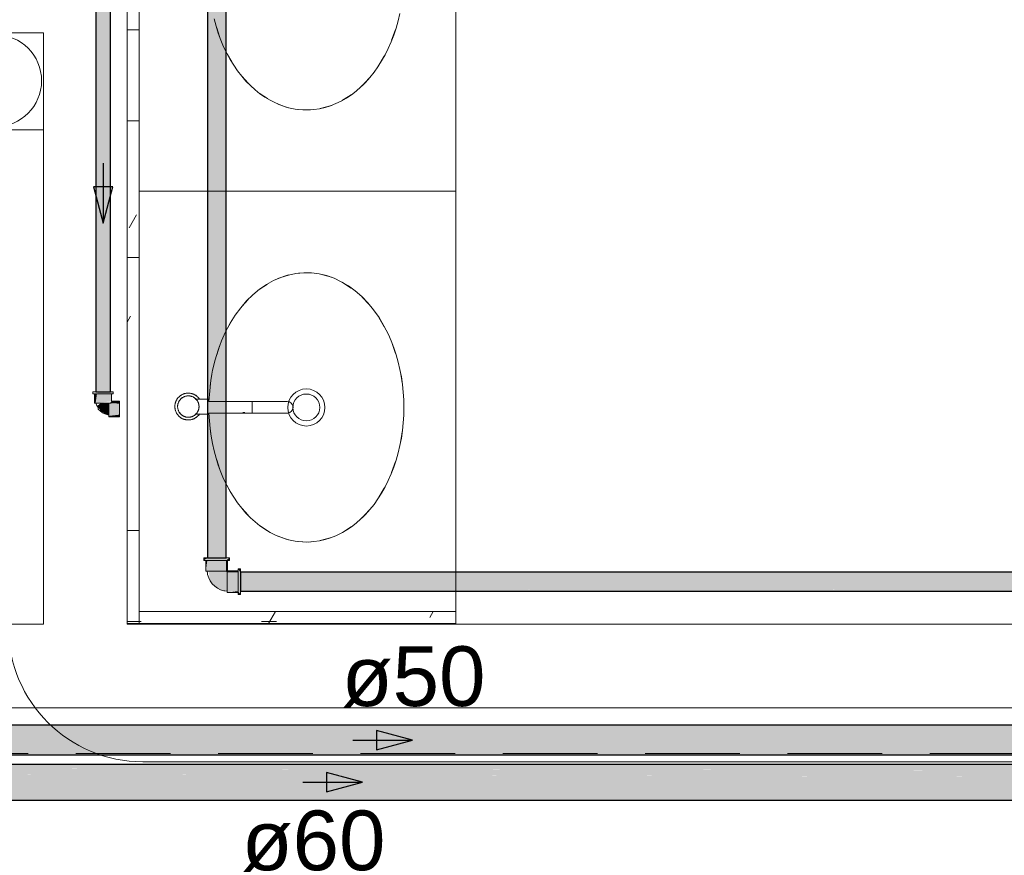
# Model space of a CAD drawing. Header units: millimetres. Extents: x 567 to 934, y -1 to 364.
# Tile 681 of 1056: x 773.96 to 777.25, y 104.27 to 107.07. Entities that reach past the tile are written whole.
import ezdxf

# ---------------------------------------------------------------- set-up
doc = ezdxf.new("R2010")
doc.units = ezdxf.units.MM
doc.header["$MEASUREMENT"] = 0
doc.linetypes.add('HIDDEN2', pattern=[0.47625, 0.3175, -0.15875])
doc.linetypes.add('NULL', pattern=[0])
for name, color, linetype, lineweight in [('A-ANNO-SYMB', 7, 'Continuous', 9), ('A-GENM', 7, 'Continuous', 13), ('A-WALL', 7, 'Continuous', 25), ('AF-Condutos', 140, 'Continuous', 25), ('AF-Conexões', 152, 'Continuous', 18), ('AF-Peça de utilização', 152, 'Continuous', 18), ('AF-Sentido conduto', 140, 'Continuous', 30), ('AF-Textos conduto', 7, 'Continuous', 9), ('ARQ-ALV-REB', 7, 'Continuous', 18), ('Caixas e Ralos - TIGRE', 7, 'Continuous', 13), ('DI-Detalhes', 1, 'HIDDEN2', 9), ('Metais - Celite', 7, 'Continuous', 13), ('Peças hidrossanitárias', 7, 'Continuous', 13)]:
    doc.layers.add(name, color=color, linetype=linetype, lineweight=lineweight)
doc.styles.add('Arial', font='arial.ttf')

msp = doc.modelspace()

# ---------------------------------------------------------------- hatches: boundary and pattern name
at = {"layer": 'AF-Condutos', "linetype": 'Continuous'}
for points in [[(774.651, 105.2652), (774.651, 112.2933), (774.5877, 112.2933), (774.5877, 105.2652)], [(774.264, 107.1478), (774.2145, 107.1478), (774.2145, 105.8211), (774.264, 105.8211)], [(774.699, 105.2171), (774.699, 105.2157), (780.3701, 105.2157), (780.3701, 105.2171)], [(780.3701, 105.2092), (774.699, 105.2157), (774.699, 105.209), (780.3701, 105.2091)], [(774.9042, 105.2154), (780.5387, 105.2154), (774.699, 105.2157)], [(774.699, 105.2157), (780.3701, 105.2154), (780.3701, 105.2157)], [(774.699, 105.209), (774.699, 105.1982), (780.3701, 105.1984), (780.3701, 105.2091)], [(774.9042, 105.2154), (780.3701, 105.2092), (780.3701, 105.2154)], [(780.3701, 105.1616), (780.3701, 105.1984), (774.699, 105.1982), (774.699, 105.1614)], [(774.699, 105.1614), (780.3701, 105.1552), (780.3701, 105.1616)], [(780.333, 105.155), (780.5387, 105.155), (774.699, 105.1614)], [(780.3701, 105.1549), (780.3701, 105.155), (774.699, 105.1614), (774.699, 105.1548)], [(780.3701, 105.1534), (780.3701, 105.1549), (774.699, 105.1548), (774.699, 105.1534)], [(774.699, 105.1534), (780.3701, 105.1534), (780.3701, 105.1534)], [(769.8647, 104.705), (769.8647, 104.6055), (780.3617, 104.6055), (780.3617, 104.6119), (770.4575, 104.6116), (780.3617, 104.6119), (780.3617, 104.6121), (770.4575, 104.625), (780.3617, 104.6258), (780.3617, 104.6261), (770.4575, 104.6437), (780.3575, 104.6448), (780.3575, 104.6582), (780.3701, 104.6582), (780.3701, 104.6656), (770.4575, 104.6644), (780.3701, 104.6656), (780.3701, 104.6846), (770.4575, 104.6835), (780.3701, 104.6846), (780.3701, 104.6985), (770.4575, 104.6977), (780.3701, 104.6985), (780.3701, 104.7049), (770.4575, 104.7046), (780.3701, 104.705)], [(780.3602, 104.6382), (780.355, 104.6448), (770.4575, 104.6437), (780.3617, 104.6261)], [(770.4575, 104.625), (780.3617, 104.6121), (780.3617, 104.6258)], [(769.7407, 104.5734), (769.7407, 104.4618), (770.4575, 104.4613), (780.2986, 104.4618), (770.4575, 104.4773), (780.2986, 104.4785), (770.4575, 104.4997), (780.2986, 104.5013), (770.4575, 104.5245), (780.2986, 104.5262), (770.4575, 104.5474), (780.2986, 104.549), (770.4575, 104.5646), (780.2986, 104.5657), (770.4575, 104.5729), (780.2986, 104.5734)], [(770.4575, 104.5729), (780.2786, 104.5657), (780.2786, 104.5734)], [(770.4575, 104.5646), (780.2786, 104.5491), (780.2786, 104.5657)], [(770.4575, 104.5474), (780.2786, 104.5263), (780.2786, 104.549)], [(770.4575, 104.5245), (780.2786, 104.5013), (780.2786, 104.5262)], [(770.4575, 104.4997), (780.2786, 104.4785), (780.2786, 104.5013)], [(770.4665, 104.4541), (780.2986, 104.4541), (770.4665, 104.4613), (770.0429, 104.4572)], [(770.4575, 104.4773), (780.2786, 104.4618), (780.2786, 104.4785)], [(770.4575, 104.4613), (780.2786, 104.4572), (780.2786, 104.4618)], [(776.0502, 104.4572), (780.2986, 104.4572), (770.4575, 104.4613)], [(776.0502, 104.4572), (780.2786, 104.4541), (780.2786, 104.4572)]]:
    msp.add_hatch(color=151, dxfattribs=at).paths.add_polyline_path(points)
at = {"layer": 'AF-Conexões', "linetype": 'Continuous'}
for points in [[(774.5775, 105.2652), (774.576, 105.2568), (774.5877, 105.2641)], [(774.5817, 105.2568), (774.6494, 105.2568), (774.6562, 105.2652), (774.5886, 105.2652)], [(774.584, 105.2568), (774.5828, 105.2206), (774.5876, 105.2568)], [(774.584, 105.2206), (774.6503, 105.2206), (774.6503, 105.2568), (774.5876, 105.2568)], [(774.662, 105.2568), (774.662, 105.2652), (774.6494, 105.2568)], [(774.654, 105.2568), (774.6503, 105.2568), (774.6503, 105.223), (774.654, 105.2206)], [(774.6532, 105.2195), (774.6523, 105.2206), (774.5919, 105.2206), (774.5973, 105.1878), (774.6122, 105.1703), (774.6319, 105.1584), (774.6544, 105.1534)], [(774.6544, 105.2202), (774.6544, 105.2166), (774.6906, 105.2166), (774.6906, 105.2202)], [(774.6544, 105.1503), (774.6906, 105.1539), (774.6906, 105.2166), (774.6544, 105.2166)], [(774.699, 105.2268), (774.6906, 105.2282), (774.6972, 105.2171)], [(774.6906, 105.2225), (774.6906, 105.1548), (774.699, 105.148), (774.699, 105.2156)], [(774.6544, 105.149), (774.6906, 105.149), (774.6906, 105.1539)], [(774.6906, 105.1422), (774.699, 105.1422), (774.6906, 105.1548)]]:
    msp.add_hatch(color=161, dxfattribs=at).paths.add_polyline_path(points)
at = {"layer": 'AF-Peça de utilização', "linetype": 'Continuous'}
for points in [[(774.2109, 105.8143), (774.2099, 105.7828), (774.2137, 105.7828), (774.2182, 105.8143)], [(774.2667, 105.7893), (774.2667, 105.8143), (774.2182, 105.8143), (774.2138, 105.7836)], [(774.2723, 105.8143), (774.2723, 105.8211), (774.2213, 105.8211), (774.2213, 105.8143)], [(774.2476, 105.7464), (774.2579, 105.7433), (774.2579, 105.7828), (774.2307, 105.7828), (774.2184, 105.7736), (774.2317, 105.7574)], [(774.2579, 105.7404), (774.2937, 105.7446), (774.2937, 105.7817), (774.2579, 105.7817)], [(774.2667, 105.7893), (774.261, 105.7828), (774.2937, 105.7817), (774.2937, 105.7884)], [(774.2579, 105.7369), (774.2937, 105.7369), (774.2937, 105.7446), (774.2579, 105.7404)]]:
    msp.add_hatch(color=161, dxfattribs=at).paths.add_polyline_path(points)

# ---------------------------------------------------------------- linework, layer by layer
at = {"layer": 'A-ANNO-SYMB', "color": 8, "linetype": 'Continuous', "lineweight": 5}
msp.add_line((788.1026, 104.5824), (774.372, 104.5824), dxfattribs=at)
msp.add_arc((774.372, 105.0324), 0.45, 180, 270, dxfattribs=at)
at = {"layer": 'A-GENM', "color": 8, "lineweight": 5}
for p, q in [((774.359, 105.0457), (774.359, 109.3857)), ((775.419, 106.4924), (775.419, 109.3457)), ((774.359, 106.4924), (775.419, 106.4924)), ((775.419, 106.4924), (775.419, 105.0857)), ((775.419, 105.0857), (774.359, 105.0857)), ((774.359, 105.0857), (774.359, 105.0457)), ((775.419, 105.0457), (775.419, 105.0857)), ((774.359, 105.0457), (774.319, 105.0457)), ((774.359, 105.0457), (775.419, 105.0457))]:
    msp.add_line(p, q, dxfattribs=at)
at = {"layer": 'A-GENM', "color": 8, "linetype": 'Continuous', "lineweight": 5}
for p, q in [((774.319, 107.0333), (774.359, 107.0333)), ((774.319, 106.7285), (774.359, 106.7285)), ((774.359, 106.4383), (774.3588, 106.4386)), ((774.3506, 106.4142), (774.3255, 106.3706)), ((774.319, 106.2713), (774.359, 106.2713)), ((774.3302, 106.074), (774.319, 106.0545)), ((774.319, 105.3569), (774.359, 105.3569)), ((774.319, 105.0521), (774.359, 105.0521))]:
    msp.add_line(p, q, dxfattribs=at)
at = {"layer": 'A-GENM', "color": 8, "lineweight": 5}
for points in [[(774.6287, 107.0107), (774.6189, 107.0397), (774.6182, 107.042)], [(775.2176, 107.0348), (775.2044, 106.9981)], [(774.6698, 106.9255), (774.6556, 106.9506)], [(775.1796, 106.9453), (775.1614, 106.9148)], [(774.7239, 106.8549), (774.7046, 106.8765)], [(775.1289, 106.8713), (775.1052, 106.8461)], [(774.7885, 106.8028), (774.7611, 106.8216)], [(775.0691, 106.8158), (775.0398, 106.7972), (775.0385, 106.7964)], [(774.8594, 106.7724), (774.8237, 106.7846)], [(774.919, 106.7648), (774.8925, 106.7663)], [(774.9323, 106.7652), (774.919, 106.7648)], [(775.003, 106.7801), (774.9657, 106.7695)], [(774.824, 106.2002), (774.8597, 106.2123)], [(774.8928, 106.2185), (774.919, 106.2199)], [(774.919, 106.2199), (774.9326, 106.2195)], [(774.966, 106.2152), (775.0032, 106.2045)], [(774.7612, 106.1632), (774.7887, 106.1821)], [(775.0387, 106.1881), (775.0398, 106.1875), (775.0694, 106.1687)], [(774.7046, 106.1081), (774.7242, 106.13)], [(775.1054, 106.1384), (775.1291, 106.1132)], [(775.1616, 106.0697), (775.1797, 106.0392)], [(774.6555, 106.034), (774.67, 106.0595)], [(774.6181, 105.9425), (774.6189, 105.945), (774.6288, 105.9743)], [(775.2045, 105.9863), (775.2177, 105.9496)], [(774.597, 105.8407), (774.5994, 105.8589), (774.6027, 105.8787)], [(775.2327, 105.8921), (775.2386, 105.8589), (775.2398, 105.8499)], [(775.2448, 105.7911), (775.2452, 105.769), (775.2448, 105.7466)], [(774.6026, 105.6597), (774.5994, 105.6792), (774.597, 105.6973)], [(775.2398, 105.6878), (775.2386, 105.6792), (775.2326, 105.6456)], [(774.6287, 105.564), (774.6189, 105.5931), (774.6182, 105.5953)], [(775.2176, 105.5881), (775.2044, 105.5515)], [(774.6698, 105.4789), (774.6556, 105.5039)], [(775.1796, 105.4986), (775.1614, 105.4681)], [(774.7239, 105.4083), (774.7046, 105.4299)], [(775.1289, 105.4246), (775.1052, 105.3995)], [(774.7885, 105.3561), (774.7611, 105.3749)], [(775.0691, 105.3692), (775.0398, 105.3505), (775.0385, 105.3498)], [(774.8594, 105.3258), (774.8237, 105.338)], [(774.919, 105.3181), (774.8925, 105.3196)], [(774.9323, 105.3185), (774.919, 105.3181)], [(775.003, 105.3335), (774.9657, 105.3228)]]:
    msp.add_lwpolyline(points, dxfattribs=at)
at = {"layer": 'A-WALL', "color": 8, "lineweight": 5}
for p, q in [((774.319, 105.0427), (774.319, 107.8327)), ((773.109, 107.0227), (774.039, 107.0227)), ((774.039, 107.0227), (774.039, 105.0427)), ((774.039, 105.0427), (773.839, 105.0427)), ((778.78, 105.0427), (774.319, 105.0427)), ((773.839, 104.7627), (778.78, 104.7627))]:
    msp.add_line(p, q, dxfattribs=at)
at = {"layer": 'AF-Condutos'}
for p, q in [((774.5877, 112.2933), (774.5877, 105.2652)), ((774.651, 105.2652), (774.651, 112.2933)), ((774.2145, 107.1478), (774.2145, 105.8211)), ((774.264, 105.8211), (774.264, 107.1478)), ((774.2145, 105.8211), (774.2188, 105.8211)), ((774.2188, 105.8211), (774.2265, 105.8211)), ((774.2265, 105.8211), (774.2364, 105.8211)), ((774.2364, 105.8211), (774.2467, 105.8211)), ((774.2467, 105.8211), (774.2557, 105.8211)), ((774.2557, 105.8211), (774.2618, 105.8211)), ((774.2618, 105.8211), (774.264, 105.8211)), ((774.5877, 105.2652), (774.5931, 105.2652)), ((774.5931, 105.2652), (774.603, 105.2652)), ((774.603, 105.2652), (774.6156, 105.2652)), ((774.6156, 105.2652), (774.6289, 105.2652)), ((774.6289, 105.2652), (774.6404, 105.2652)), ((774.6404, 105.2652), (774.6482, 105.2652)), ((774.6482, 105.2652), (774.651, 105.2652)), ((774.699, 105.2171), (774.699, 105.2157)), ((780.3701, 105.2171), (774.699, 105.2171)), ((774.699, 105.2157), (774.699, 105.209)), ((774.699, 105.209), (774.699, 105.1982)), ((774.699, 105.1982), (774.699, 105.1852)), ((774.699, 105.1852), (774.699, 105.1722)), ((774.699, 105.1722), (774.699, 105.1614)), ((774.699, 105.1614), (774.699, 105.1548)), ((774.699, 105.1548), (774.699, 105.1534)), ((774.699, 105.1534), (780.3701, 105.1534)), ((780.3701, 104.705), (770.4575, 104.705)), ((770.4575, 104.6055), (780.3617, 104.6055)), ((780.2986, 104.5734), (770.4575, 104.5734)), ((770.4665, 104.4541), (780.2986, 104.4541))]:
    msp.add_line(p, q, dxfattribs=at)
at = {"layer": 'AF-Conexões'}
for p, q in [((774.576, 105.2652), (774.576, 105.2568)), ((774.5775, 105.2652), (774.576, 105.2652)), ((774.576, 105.2568), (774.5775, 105.2568)), ((774.5817, 105.2652), (774.5775, 105.2652)), ((774.5775, 105.2568), (774.5817, 105.2568)), ((774.5877, 105.2652), (774.5817, 105.2652)), ((774.5817, 105.2568), (774.5828, 105.2568)), ((774.5828, 105.2568), (774.5886, 105.2568)), ((774.5828, 105.2568), (774.5828, 105.2206)), ((774.584, 105.2568), (774.5828, 105.2568)), ((774.5876, 105.2568), (774.584, 105.2568)), ((774.5934, 105.2568), (774.5876, 105.2568)), ((774.5886, 105.2652), (774.5877, 105.2652)), ((774.5975, 105.2652), (774.5886, 105.2652)), ((774.5886, 105.2568), (774.5975, 105.2568)), ((774.6009, 105.2568), (774.5934, 105.2568)), ((774.6079, 105.2652), (774.5975, 105.2652)), ((774.5975, 105.2568), (774.6079, 105.2568)), ((774.6096, 105.2568), (774.6009, 105.2568)), ((774.619, 105.2652), (774.6079, 105.2652)), ((774.6079, 105.2568), (774.619, 105.2568)), ((774.619, 105.2568), (774.6096, 105.2568)), ((774.6301, 105.2652), (774.619, 105.2652)), ((774.619, 105.2568), (774.6301, 105.2568)), ((774.6284, 105.2568), (774.619, 105.2568)), ((774.6371, 105.2568), (774.6284, 105.2568)), ((774.6405, 105.2652), (774.6301, 105.2652)), ((774.6301, 105.2568), (774.6405, 105.2568)), ((774.6446, 105.2568), (774.6371, 105.2568)), ((774.6494, 105.2652), (774.6405, 105.2652)), ((774.6405, 105.2568), (774.6494, 105.2568)), ((774.6503, 105.2568), (774.6446, 105.2568)), ((774.651, 105.2652), (774.6494, 105.2652)), ((774.6494, 105.2568), (774.6552, 105.2568)), ((774.654, 105.2568), (774.6503, 105.2568)), ((774.6562, 105.2652), (774.651, 105.2652)), ((774.6544, 105.2568), (774.654, 105.2568)), ((774.6552, 105.2568), (774.6544, 105.2568)), ((774.6552, 105.2568), (774.6562, 105.2568)), ((774.6552, 105.2214), (774.6552, 105.2568)), ((774.6605, 105.2652), (774.6562, 105.2652)), ((774.6562, 105.2568), (774.6605, 105.2568)), ((774.662, 105.2652), (774.6605, 105.2652)), ((774.6605, 105.2568), (774.662, 105.2568)), ((774.662, 105.2568), (774.662, 105.2652)), ((774.5828, 105.2206), (774.584, 105.2206)), ((774.584, 105.2206), (774.5871, 105.2206)), ((774.5871, 105.2206), (774.5876, 105.2206)), ((774.5871, 105.2206), (774.5882, 105.2127)), ((774.5882, 105.2206), (774.5871, 105.2206)), ((774.5876, 105.2206), (774.5934, 105.2206)), ((774.5891, 105.2206), (774.5882, 105.2206)), ((774.5882, 105.2127), (774.5887, 105.2092)), ((774.5887, 105.2092), (774.5921, 105.1982)), ((774.5919, 105.2206), (774.5891, 105.2206)), ((774.5947, 105.2206), (774.5919, 105.2206)), ((774.5934, 105.2206), (774.6009, 105.2206)), ((774.599, 105.2206), (774.5947, 105.2206)), ((774.6033, 105.2206), (774.599, 105.2206)), ((774.6009, 105.2206), (774.6096, 105.2206)), ((774.6086, 105.2206), (774.6033, 105.2206)), ((774.6139, 105.2206), (774.6086, 105.2206)), ((774.6096, 105.2206), (774.619, 105.2206)), ((774.6194, 105.2206), (774.6139, 105.2206)), ((774.619, 105.2206), (774.6284, 105.2206)), ((774.625, 105.2206), (774.6194, 105.2206)), ((774.6355, 105.2206), (774.625, 105.2206)), ((774.6284, 105.2206), (774.6371, 105.2206)), ((774.6399, 105.2206), (774.6355, 105.2206)), ((774.6371, 105.2206), (774.6446, 105.2206)), ((774.6442, 105.2206), (774.6399, 105.2206)), ((774.65, 105.2206), (774.6442, 105.2206)), ((774.6446, 105.2206), (774.6503, 105.2206)), ((774.6511, 105.2206), (774.65, 105.2206)), ((774.6503, 105.2206), (774.6523, 105.2206)), ((774.6523, 105.2206), (774.6511, 105.2206)), ((774.6523, 105.2206), (774.654, 105.2206)), ((774.6532, 105.2195), (774.6523, 105.2206)), ((774.6544, 105.2185), (774.6532, 105.2195)), ((774.654, 105.2206), (774.6544, 105.2206)), ((774.6544, 105.2214), (774.6544, 105.2206)), ((774.6544, 105.2206), (774.6552, 105.2206)), ((774.6544, 105.2206), (774.6544, 105.2202)), ((774.6544, 105.2202), (774.6544, 105.2185)), ((774.6544, 105.2185), (774.6544, 105.2166)), ((774.6544, 105.2172), (774.6544, 105.2185)), ((774.6544, 105.2163), (774.6544, 105.2172)), ((774.6544, 105.2166), (774.6544, 105.2108)), ((774.6544, 105.2104), (774.6544, 105.2163)), ((774.6544, 105.2108), (774.6544, 105.2033)), ((774.6544, 105.2061), (774.6544, 105.2104)), ((774.6544, 105.2018), (774.6544, 105.2061)), ((774.6906, 105.2214), (774.6552, 105.2214)), ((774.6906, 105.2282), (774.6906, 105.2268)), ((774.699, 105.2282), (774.6906, 105.2282)), ((774.6906, 105.2268), (774.6906, 105.2225)), ((774.6906, 105.2225), (774.6906, 105.2214)), ((774.6906, 105.2214), (774.6906, 105.2156)), ((774.6906, 105.2206), (774.6906, 105.2214)), ((774.6906, 105.2202), (774.6906, 105.2206)), ((774.6906, 105.2166), (774.6906, 105.2202)), ((774.6906, 105.2108), (774.6906, 105.2166)), ((774.6906, 105.2156), (774.6906, 105.2067)), ((774.6906, 105.2033), (774.6906, 105.2108)), ((774.6906, 105.2067), (774.6906, 105.1964)), ((774.699, 105.2268), (774.699, 105.2282)), ((774.699, 105.2225), (774.699, 105.2268)), ((774.699, 105.2171), (774.699, 105.2225)), ((774.699, 105.2156), (774.699, 105.2171)), ((774.699, 105.2067), (774.699, 105.2156)), ((774.699, 105.1964), (774.699, 105.2067)), ((774.5921, 105.1982), (774.5973, 105.1878)), ((774.5973, 105.1878), (774.604, 105.1784)), ((774.604, 105.1784), (774.6122, 105.1703)), ((774.6544, 105.2033), (774.6544, 105.1946)), ((774.6544, 105.1913), (774.6544, 105.2018)), ((774.6544, 105.1946), (774.6544, 105.1852)), ((774.6544, 105.1857), (774.6544, 105.1913)), ((774.6544, 105.1801), (774.6544, 105.1857)), ((774.6544, 105.1852), (774.6544, 105.1759)), ((774.6544, 105.1748), (774.6544, 105.1801)), ((774.6544, 105.1759), (774.6544, 105.1671)), ((774.6544, 105.1696), (774.6544, 105.1748)), ((774.6906, 105.1946), (774.6906, 105.2033)), ((774.6906, 105.1964), (774.6906, 105.1852)), ((774.6906, 105.1852), (774.6906, 105.1946)), ((774.6906, 105.1852), (774.6906, 105.1741)), ((774.6906, 105.1759), (774.6906, 105.1852)), ((774.6906, 105.1671), (774.6906, 105.1759)), ((774.6906, 105.1741), (774.6906, 105.1637)), ((774.699, 105.1852), (774.699, 105.1964)), ((774.699, 105.1741), (774.699, 105.1852)), ((774.699, 105.1637), (774.699, 105.1741)), ((774.6122, 105.1703), (774.6216, 105.1635)), ((774.6216, 105.1635), (774.6319, 105.1584)), ((774.6319, 105.1584), (774.643, 105.155)), ((774.643, 105.155), (774.6465, 105.1545)), ((774.6465, 105.1545), (774.6544, 105.1534)), ((774.6544, 105.1652), (774.6544, 105.1696)), ((774.6544, 105.1671), (774.6544, 105.1596)), ((774.6544, 105.1609), (774.6544, 105.1652)), ((774.6544, 105.1581), (774.6544, 105.1609)), ((774.6544, 105.1596), (774.6544, 105.1539)), ((774.6544, 105.1553), (774.6544, 105.1581)), ((774.6544, 105.1545), (774.6544, 105.1553)), ((774.6544, 105.1534), (774.6544, 105.1545)), ((774.6544, 105.1539), (774.6544, 105.1534)), ((774.6544, 105.1534), (774.6544, 105.1503)), ((774.6544, 105.1503), (774.6544, 105.149)), ((774.6544, 105.149), (774.6906, 105.149)), ((774.6906, 105.1596), (774.6906, 105.1671)), ((774.6906, 105.1637), (774.6906, 105.1548)), ((774.6906, 105.1539), (774.6906, 105.1596)), ((774.6906, 105.1548), (774.6906, 105.149)), ((774.6906, 105.1503), (774.6906, 105.1539)), ((774.6906, 105.149), (774.6906, 105.1503)), ((774.6906, 105.149), (774.6906, 105.148)), ((774.6906, 105.148), (774.6906, 105.1437)), ((774.6906, 105.1437), (774.6906, 105.1422)), ((774.6906, 105.1422), (774.699, 105.1422)), ((774.699, 105.1548), (774.699, 105.1637)), ((774.699, 105.1534), (774.699, 105.1548)), ((774.699, 105.148), (774.699, 105.1534)), ((774.699, 105.1437), (774.699, 105.148)), ((774.699, 105.1422), (774.699, 105.1437))]:
    msp.add_line(p, q, dxfattribs=at)
at = {"layer": 'AF-Peça de utilização'}
for p, q in [((774.2054, 105.8211), (774.2043, 105.8211)), ((774.2043, 105.8211), (774.2043, 105.8143)), ((774.2043, 105.8143), (774.2054, 105.8143)), ((774.2088, 105.8211), (774.2054, 105.8211)), ((774.2054, 105.8143), (774.2088, 105.8143)), ((774.2142, 105.8211), (774.2088, 105.8211)), ((774.2088, 105.8143), (774.2099, 105.8143)), ((774.2099, 105.8143), (774.2142, 105.8143)), ((774.2099, 105.8143), (774.2099, 105.7828)), ((774.2109, 105.8143), (774.2099, 105.8143)), ((774.2137, 105.8143), (774.2109, 105.8143)), ((774.2182, 105.8143), (774.2137, 105.8143)), ((774.2145, 105.8211), (774.2142, 105.8211)), ((774.2142, 105.8143), (774.2213, 105.8143)), ((774.2213, 105.8211), (774.2145, 105.8211)), ((774.2241, 105.8143), (774.2182, 105.8143)), ((774.2295, 105.8211), (774.2213, 105.8211)), ((774.2213, 105.8143), (774.2295, 105.8143)), ((774.2309, 105.8143), (774.2241, 105.8143)), ((774.2383, 105.8211), (774.2295, 105.8211)), ((774.2295, 105.8143), (774.2383, 105.8143)), ((774.2383, 105.8143), (774.2309, 105.8143)), ((774.2471, 105.8211), (774.2383, 105.8211)), ((774.2383, 105.8143), (774.2471, 105.8143)), ((774.2456, 105.8143), (774.2383, 105.8143)), ((774.2525, 105.8143), (774.2456, 105.8143)), ((774.2553, 105.8211), (774.2471, 105.8211)), ((774.2471, 105.8143), (774.2553, 105.8143)), ((774.2579, 105.8143), (774.2525, 105.8143)), ((774.2623, 105.8211), (774.2553, 105.8211)), ((774.2553, 105.8143), (774.2623, 105.8143)), ((774.2584, 105.8143), (774.2579, 105.8143)), ((774.2629, 105.8143), (774.2584, 105.8143)), ((774.264, 105.8211), (774.2623, 105.8211)), ((774.2623, 105.8143), (774.264, 105.8143)), ((774.2657, 105.8143), (774.2629, 105.8143)), ((774.2677, 105.8211), (774.264, 105.8211)), ((774.264, 105.8143), (774.2667, 105.8143)), ((774.2667, 105.8143), (774.2657, 105.8143)), ((774.2667, 105.8143), (774.2677, 105.8143)), ((774.2667, 105.7893), (774.2667, 105.8143)), ((774.2711, 105.8211), (774.2677, 105.8211)), ((774.2677, 105.8143), (774.2711, 105.8143)), ((774.2723, 105.8211), (774.2711, 105.8211)), ((774.2711, 105.8143), (774.2723, 105.8143)), ((774.2723, 105.8143), (774.2723, 105.8211)), ((774.2099, 105.7828), (774.2109, 105.7828)), ((774.2109, 105.7828), (774.2137, 105.7828)), ((774.2137, 105.7828), (774.2142, 105.7828)), ((774.2142, 105.7828), (774.2149, 105.7828)), ((774.2142, 105.7828), (774.2188, 105.7723)), ((774.2149, 105.7828), (774.2142, 105.7828)), ((774.2149, 105.7828), (774.2182, 105.7828)), ((774.2188, 105.7723), (774.2149, 105.7828)), ((774.2149, 105.7828), (774.2184, 105.7736)), ((774.2172, 105.7828), (774.2149, 105.7828)), ((774.2207, 105.7828), (774.2172, 105.7828)), ((774.2182, 105.7828), (774.2241, 105.7828)), ((774.2184, 105.7736), (774.2219, 105.766)), ((774.2253, 105.7828), (774.2207, 105.7828)), ((774.2219, 105.766), (774.2228, 105.763)), ((774.2241, 105.7828), (774.2309, 105.7828)), ((774.2307, 105.7828), (774.2253, 105.7828)), ((774.2366, 105.7828), (774.2307, 105.7828)), ((774.2309, 105.7828), (774.2383, 105.7828)), ((774.2426, 105.7828), (774.2366, 105.7828)), ((774.2383, 105.7828), (774.2456, 105.7828)), ((774.2484, 105.7828), (774.2426, 105.7828)), ((774.2456, 105.7828), (774.2525, 105.7828)), ((774.2536, 105.7828), (774.2484, 105.7828)), ((774.2525, 105.7828), (774.2579, 105.7828)), ((774.2579, 105.7828), (774.2536, 105.7828)), ((774.2579, 105.7828), (774.2584, 105.7828)), ((774.2579, 105.7781), (774.2579, 105.7828)), ((774.2579, 105.7828), (774.2579, 105.7817)), ((774.2579, 105.7817), (774.2579, 105.7762)), ((774.2579, 105.7733), (774.2579, 105.7781)), ((774.2579, 105.7762), (774.2579, 105.7699)), ((774.2579, 105.7682), (774.2579, 105.7733)), ((774.2579, 105.7699), (774.2579, 105.7631)), ((774.2579, 105.763), (774.2579, 105.7682)), ((774.2584, 105.7828), (774.2629, 105.7828)), ((774.2629, 105.7828), (774.2657, 105.7828)), ((774.2937, 105.7893), (774.2667, 105.7893)), ((774.2937, 105.7884), (774.2937, 105.7893)), ((774.2937, 105.7858), (774.2937, 105.7884)), ((774.2937, 105.7828), (774.2937, 105.7858)), ((774.2937, 105.7817), (774.2937, 105.7828)), ((774.2937, 105.7762), (774.2937, 105.7817)), ((774.2937, 105.7699), (774.2937, 105.7762)), ((774.2937, 105.7631), (774.2937, 105.7699)), ((774.2228, 105.763), (774.2306, 105.7561)), ((774.2306, 105.7561), (774.2385, 105.7491)), ((774.2385, 105.7491), (774.2476, 105.7464)), ((774.2476, 105.7464), (774.2579, 105.7433)), ((774.2579, 105.7631), (774.2579, 105.7563)), ((774.2579, 105.7578), (774.2579, 105.763)), ((774.2579, 105.7531), (774.2579, 105.7578)), ((774.2579, 105.7563), (774.2579, 105.75)), ((774.2579, 105.749), (774.2579, 105.7531)), ((774.2579, 105.75), (774.2579, 105.7446)), ((774.2579, 105.7459), (774.2579, 105.749)), ((774.2579, 105.7439), (774.2579, 105.7459)), ((774.2579, 105.7446), (774.2579, 105.7433)), ((774.2579, 105.7433), (774.2579, 105.7439)), ((774.2579, 105.7433), (774.2579, 105.7404)), ((774.2579, 105.7404), (774.2579, 105.7378)), ((774.2579, 105.7378), (774.2579, 105.7369)), ((774.2579, 105.7369), (774.2937, 105.7369)), ((774.2937, 105.7563), (774.2937, 105.7631)), ((774.2937, 105.75), (774.2937, 105.7563)), ((774.2937, 105.7446), (774.2937, 105.75)), ((774.2937, 105.7404), (774.2937, 105.7446)), ((774.2937, 105.7378), (774.2937, 105.7404)), ((774.2937, 105.7369), (774.2937, 105.7378))]:
    msp.add_line(p, q, dxfattribs=at)
at = {"layer": 'AF-Sentido conduto'}
for p, q in [((774.2713, 106.507), (774.2066, 106.507)), ((774.2066, 106.507), (774.239, 106.3863)), ((774.239, 106.3863), (774.2713, 106.507)), ((775.2745, 104.6552), (775.1537, 104.6876)), ((775.1537, 104.6876), (775.1537, 104.6229)), ((775.1537, 104.6229), (775.2745, 104.6552)), ((775.107, 104.5138), (774.9862, 104.5461)), ((774.9862, 104.5461), (774.9862, 104.4814)), ((774.9862, 104.4814), (775.107, 104.5138))]:
    msp.add_line(p, q, dxfattribs=at)
for points in [[(774.239, 106.5863), (774.239, 106.3863)], [(775.0745, 104.6552), (775.2745, 104.6552)], [(774.907, 104.5138), (775.107, 104.5138)]]:
    msp.add_lwpolyline(points, dxfattribs=at)
at = {"layer": 'ARQ-ALV-REB', "color": 8, "lineweight": 5}
msp.add_line((774.039, 106.6982), (773.7145, 106.6982), dxfattribs=at)
at = {"layer": 'Caixas e Ralos - TIGRE', "color": 8, "lineweight": 5}
msp.add_line((773.7145, 106.6982), (774.039, 106.6982), dxfattribs=at)
msp.add_arc((773.879, 106.8627), 0.154, 270, 90, dxfattribs=at)
at = {"layer": 'DI-Detalhes'}
msp.add_lwpolyline([(773.9222, 113.9917), (781.1323, 113.9917), (781.1323, 104.6097), (773.9222, 104.6097), (773.9222, 113.9917)], dxfattribs=at)
at = {"layer": 'Metais - Celite', "color": 8, "lineweight": 5}
for p, q in [((774.4871, 105.7976), (774.4861, 105.7961)), ((774.4882, 105.799), (774.4871, 105.7976)), ((774.4893, 105.8005), (774.4882, 105.799)), ((774.4905, 105.8018), (774.4893, 105.8005)), ((774.4917, 105.8031), (774.4905, 105.8018)), ((774.493, 105.8044), (774.4917, 105.8031)), ((774.4943, 105.8056), (774.493, 105.8044)), ((774.4957, 105.8068), (774.4943, 105.8056)), ((774.4971, 105.8079), (774.4957, 105.8068)), ((774.4986, 105.8089), (774.4971, 105.8079)), ((774.4983, 105.7967), (774.4973, 105.7957)), ((774.4993, 105.7977), (774.4983, 105.7967)), ((774.5001, 105.8099), (774.4986, 105.8089)), ((774.5004, 105.7987), (774.4993, 105.7977)), ((774.5016, 105.8108), (774.5001, 105.8099)), ((774.5015, 105.7996), (774.5004, 105.7987)), ((774.5026, 105.8005), (774.5015, 105.7996)), ((774.5032, 105.8117), (774.5016, 105.8108)), ((774.5038, 105.8013), (774.5026, 105.8005)), ((774.5048, 105.8125), (774.5032, 105.8117)), ((774.505, 105.8021), (774.5038, 105.8013)), ((774.5065, 105.8132), (774.5048, 105.8125)), ((774.5062, 105.8029), (774.505, 105.8021)), ((774.5074, 105.8036), (774.5062, 105.8029)), ((774.5081, 105.8139), (774.5065, 105.8132)), ((774.5087, 105.8042), (774.5074, 105.8036)), ((774.5098, 105.8145), (774.5081, 105.8139)), ((774.51, 105.8048), (774.5087, 105.8042)), ((774.5115, 105.815), (774.5098, 105.8145)), ((774.5114, 105.8053), (774.51, 105.8048)), ((774.5127, 105.8058), (774.5114, 105.8053)), ((774.5133, 105.8155), (774.5115, 105.815)), ((774.5141, 105.8062), (774.5127, 105.8058)), ((774.515, 105.8159), (774.5133, 105.8155)), ((774.5155, 105.8066), (774.5141, 105.8062)), ((774.5168, 105.8162), (774.515, 105.8159)), ((774.5169, 105.8069), (774.5155, 105.8066)), ((774.5186, 105.8165), (774.5168, 105.8162)), ((774.5183, 105.8071), (774.5169, 105.8069)), ((774.5197, 105.8073), (774.5183, 105.8071)), ((774.5204, 105.8166), (774.5186, 105.8165)), ((774.5211, 105.8075), (774.5197, 105.8073)), ((774.5222, 105.8167), (774.5204, 105.8166)), ((774.5225, 105.8076), (774.5211, 105.8075)), ((774.524, 105.8168), (774.5222, 105.8167)), ((774.524, 105.8076), (774.5225, 105.8076)), ((774.525, 105.8168), (774.524, 105.8168)), ((774.5248, 105.8076), (774.524, 105.8076)), ((774.5262, 105.8075), (774.5248, 105.8076)), ((774.5268, 105.8167), (774.525, 105.8168)), ((774.5276, 105.8074), (774.5262, 105.8075)), ((774.5285, 105.8166), (774.5268, 105.8167)), ((774.529, 105.8072), (774.5276, 105.8074)), ((774.5303, 105.8163), (774.5285, 105.8166)), ((774.5305, 105.807), (774.529, 105.8072)), ((774.5321, 105.816), (774.5303, 105.8163)), ((774.5319, 105.8067), (774.5305, 105.807)), ((774.5332, 105.8064), (774.5319, 105.8067)), ((774.5339, 105.8157), (774.5321, 105.816)), ((774.5346, 105.806), (774.5332, 105.8064)), ((774.5356, 105.8153), (774.5339, 105.8157)), ((774.536, 105.8055), (774.5346, 105.806)), ((774.5373, 105.8148), (774.5356, 105.8153)), ((774.5373, 105.805), (774.536, 105.8055)), ((774.5391, 105.8142), (774.5373, 105.8148)), ((774.5386, 105.8045), (774.5373, 105.805)), ((774.5399, 105.8039), (774.5386, 105.8045)), ((774.5407, 105.8135), (774.5391, 105.8142)), ((774.5412, 105.8032), (774.5399, 105.8039)), ((774.5424, 105.8128), (774.5407, 105.8135)), ((774.5424, 105.8025), (774.5412, 105.8032)), ((774.544, 105.8121), (774.5424, 105.8128)), ((774.5437, 105.8017), (774.5424, 105.8025)), ((774.5448, 105.8009), (774.5437, 105.8017)), ((774.5456, 105.8112), (774.544, 105.8121)), ((774.546, 105.8), (774.5448, 105.8009)), ((774.5472, 105.8103), (774.5456, 105.8112)), ((774.5471, 105.7991), (774.546, 105.8)), ((774.5482, 105.7982), (774.5471, 105.7991)), ((774.5487, 105.8094), (774.5472, 105.8103)), ((774.5937, 105.7968), (774.5474, 105.7968)), ((774.5492, 105.7972), (774.5482, 105.7982)), ((774.5502, 105.8084), (774.5487, 105.8094)), ((774.5502, 105.7962), (774.5492, 105.7972)), ((774.5516, 105.8073), (774.5502, 105.8084)), ((774.553, 105.8062), (774.5516, 105.8073)), ((774.5544, 105.805), (774.553, 105.8062)), ((774.5557, 105.8037), (774.5544, 105.805)), ((774.5569, 105.8024), (774.5557, 105.8037)), ((774.5581, 105.8011), (774.5569, 105.8024)), ((774.5593, 105.7997), (774.5581, 105.8011)), ((774.5604, 105.7983), (774.5593, 105.7997)), ((774.5614, 105.7968), (774.5604, 105.7983)), ((774.4792, 105.7759), (774.479, 105.7741)), ((774.479, 105.7741), (774.479, 105.7723)), ((774.479, 105.7723), (774.479, 105.7705)), ((774.479, 105.7705), (774.4791, 105.7687)), ((774.4791, 105.7687), (774.4792, 105.7669)), ((774.4794, 105.7777), (774.4792, 105.7759)), ((774.4792, 105.7669), (774.4795, 105.7651)), ((774.4796, 105.7794), (774.4794, 105.7777)), ((774.4795, 105.7651), (774.4798, 105.7633)), ((774.48, 105.7812), (774.4796, 105.7794)), ((774.4804, 105.783), (774.48, 105.7812)), ((774.4809, 105.7847), (774.4804, 105.783)), ((774.4814, 105.7864), (774.4809, 105.7847)), ((774.482, 105.7881), (774.4814, 105.7864)), ((774.4827, 105.7898), (774.482, 105.7881)), ((774.4835, 105.7914), (774.4827, 105.7898)), ((774.4843, 105.793), (774.4835, 105.7914)), ((774.4852, 105.7946), (774.4843, 105.793)), ((774.4861, 105.7961), (774.4852, 105.7946)), ((774.4883, 105.775), (774.4882, 105.7736)), ((774.4882, 105.7736), (774.4882, 105.7722)), ((774.4882, 105.7722), (774.4882, 105.7707)), ((774.4882, 105.7707), (774.4882, 105.7693)), ((774.4882, 105.7693), (774.4884, 105.7679)), ((774.4885, 105.7765), (774.4883, 105.775)), ((774.4884, 105.7679), (774.4886, 105.7665)), ((774.4887, 105.7779), (774.4885, 105.7765)), ((774.4886, 105.7665), (774.4888, 105.765)), ((774.489, 105.7793), (774.4887, 105.7779)), ((774.4888, 105.765), (774.4891, 105.7636)), ((774.4893, 105.7807), (774.489, 105.7793)), ((774.4891, 105.7636), (774.4895, 105.7623)), ((774.4897, 105.7821), (774.4893, 105.7807)), ((774.4901, 105.7834), (774.4897, 105.7821)), ((774.4906, 105.7848), (774.4901, 105.7834)), ((774.4911, 105.7861), (774.4906, 105.7848)), ((774.4917, 105.7874), (774.4911, 105.7861)), ((774.4924, 105.7887), (774.4917, 105.7874)), ((774.4931, 105.7899), (774.4924, 105.7887)), ((774.4938, 105.7911), (774.4931, 105.7899)), ((774.4946, 105.7923), (774.4938, 105.7911)), ((774.4955, 105.7935), (774.4946, 105.7923)), ((774.4964, 105.7946), (774.4955, 105.7935)), ((774.4973, 105.7957), (774.4964, 105.7946)), ((774.5512, 105.7951), (774.5502, 105.7962)), ((774.5521, 105.794), (774.5512, 105.7951)), ((774.5529, 105.7929), (774.5521, 105.794)), ((774.5538, 105.7917), (774.5529, 105.7929)), ((774.5545, 105.7905), (774.5538, 105.7917)), ((774.5553, 105.7892), (774.5545, 105.7905)), ((774.5559, 105.788), (774.5553, 105.7892)), ((774.5566, 105.7867), (774.5559, 105.788)), ((774.5571, 105.7854), (774.5566, 105.7867)), ((774.5576, 105.784), (774.5571, 105.7854)), ((774.5581, 105.7827), (774.5576, 105.784)), ((774.5585, 105.7813), (774.5581, 105.7827)), ((774.5589, 105.7799), (774.5585, 105.7813)), ((774.5587, 105.7629), (774.559, 105.7643)), ((774.5592, 105.7785), (774.5589, 105.7799)), ((774.559, 105.7643), (774.5593, 105.7657)), ((774.5594, 105.7771), (774.5592, 105.7785)), ((774.5593, 105.7657), (774.5595, 105.7671)), ((774.5596, 105.7757), (774.5594, 105.7771)), ((774.5595, 105.7671), (774.5597, 105.7685)), ((774.5597, 105.7743), (774.5596, 105.7757)), ((774.5598, 105.7728), (774.5597, 105.7743)), ((774.5597, 105.7685), (774.5598, 105.77)), ((774.5598, 105.7714), (774.5598, 105.7728)), ((774.5598, 105.77), (774.5598, 105.7714)), ((774.7372, 105.7718), (774.7372, 105.7891)), ((774.7372, 105.75), (774.7372, 105.7718)), ((774.4798, 105.7633), (774.4802, 105.7616)), ((774.4802, 105.7616), (774.4806, 105.7598)), ((774.4806, 105.7598), (774.4811, 105.7581)), ((774.4811, 105.7581), (774.4817, 105.7564)), ((774.4817, 105.7564), (774.4823, 105.7547)), ((774.4823, 105.7547), (774.4831, 105.7531)), ((774.4831, 105.7531), (774.4838, 105.7514)), ((774.4838, 105.7514), (774.4847, 105.7498)), ((774.4847, 105.7498), (774.4856, 105.7483)), ((774.4856, 105.7483), (774.4866, 105.7468)), ((774.4866, 105.7468), (774.4876, 105.7453)), ((774.4876, 105.7453), (774.4887, 105.7439)), ((774.4887, 105.7439), (774.4898, 105.7425)), ((774.4895, 105.7623), (774.4899, 105.7609)), ((774.4898, 105.7425), (774.491, 105.7411)), ((774.4899, 105.7609), (774.4903, 105.7595)), ((774.4903, 105.7595), (774.4908, 105.7582)), ((774.4908, 105.7582), (774.4914, 105.7569)), ((774.491, 105.7411), (774.4923, 105.7398)), ((774.4914, 105.7569), (774.492, 105.7556)), ((774.492, 105.7556), (774.4927, 105.7543)), ((774.4923, 105.7398), (774.4936, 105.7386)), ((774.4927, 105.7543), (774.4934, 105.7531)), ((774.4934, 105.7531), (774.4942, 105.7519)), ((774.4936, 105.7386), (774.4949, 105.7374)), ((774.4942, 105.7519), (774.495, 105.7507)), ((774.4949, 105.7374), (774.4963, 105.7363)), ((774.495, 105.7507), (774.4959, 105.7496)), ((774.4959, 105.7496), (774.4968, 105.7485)), ((774.4963, 105.7363), (774.4978, 105.7352)), ((774.4968, 105.7485), (774.4978, 105.7474)), ((774.4978, 105.7474), (774.4987, 105.7464)), ((774.4978, 105.7352), (774.4993, 105.7342)), ((774.4987, 105.7464), (774.4998, 105.7454)), ((774.4993, 105.7342), (774.5008, 105.7332)), ((774.4998, 105.7454), (774.5009, 105.7444)), ((774.5008, 105.7332), (774.5023, 105.7323)), ((774.5009, 105.7444), (774.502, 105.7435)), ((774.502, 105.7435), (774.5031, 105.7427)), ((774.5023, 105.7323), (774.5039, 105.7315)), ((774.5031, 105.7427), (774.5043, 105.7419)), ((774.5039, 105.7315), (774.5056, 105.7307)), ((774.5043, 105.7419), (774.5055, 105.7411)), ((774.5055, 105.7411), (774.5068, 105.7404)), ((774.5056, 105.7307), (774.5072, 105.73)), ((774.5068, 105.7404), (774.508, 105.7397)), ((774.508, 105.7397), (774.5093, 105.7391)), ((774.5093, 105.7391), (774.5106, 105.7385)), ((774.5106, 105.7385), (774.512, 105.738)), ((774.512, 105.738), (774.5133, 105.7376)), ((774.5133, 105.7376), (774.5147, 105.7372)), ((774.5147, 105.7372), (774.5161, 105.7368)), ((774.5161, 105.7368), (774.5175, 105.7366)), ((774.5175, 105.7366), (774.5189, 105.7363)), ((774.5189, 105.7363), (774.5203, 105.7361)), ((774.5203, 105.7361), (774.5218, 105.736)), ((774.5218, 105.736), (774.5232, 105.736)), ((774.5232, 105.736), (774.524, 105.736)), ((774.524, 105.736), (774.5254, 105.736)), ((774.5254, 105.736), (774.5268, 105.7361)), ((774.5268, 105.7361), (774.5283, 105.7362)), ((774.5283, 105.7362), (774.5297, 105.7364)), ((774.5297, 105.7364), (774.5311, 105.7367)), ((774.5311, 105.7367), (774.5325, 105.737)), ((774.5325, 105.737), (774.5339, 105.7374)), ((774.5339, 105.7374), (774.5352, 105.7378)), ((774.5352, 105.7378), (774.5366, 105.7383)), ((774.5366, 105.7383), (774.5379, 105.7388)), ((774.5379, 105.7388), (774.5392, 105.7394)), ((774.5392, 105.7394), (774.5405, 105.74)), ((774.5405, 105.74), (774.5418, 105.7407)), ((774.5415, 105.7303), (774.5431, 105.7311)), ((774.5418, 105.7407), (774.543, 105.7414)), ((774.543, 105.7414), (774.5442, 105.7422)), ((774.5431, 105.7311), (774.5448, 105.7319)), ((774.5442, 105.7422), (774.5454, 105.7431)), ((774.5448, 105.7319), (774.5463, 105.7327)), ((774.5454, 105.7431), (774.5465, 105.7439)), ((774.5463, 105.7327), (774.5479, 105.7337)), ((774.5465, 105.7439), (774.5476, 105.7449)), ((774.5468, 105.7468), (774.5932, 105.7468)), ((774.5476, 105.7449), (774.5487, 105.7458)), ((774.5479, 105.7337), (774.5494, 105.7346)), ((774.5487, 105.7458), (774.5497, 105.7468)), ((774.5494, 105.7346), (774.5509, 105.7357)), ((774.5497, 105.7468), (774.5507, 105.7479)), ((774.5507, 105.7479), (774.5516, 105.749)), ((774.5509, 105.7357), (774.5523, 105.7368)), ((774.5516, 105.749), (774.5525, 105.7501)), ((774.5523, 105.7368), (774.5537, 105.738)), ((774.5525, 105.7501), (774.5533, 105.7512)), ((774.5533, 105.7512), (774.5541, 105.7524)), ((774.5537, 105.738), (774.555, 105.7392)), ((774.5541, 105.7524), (774.5549, 105.7537)), ((774.5549, 105.7537), (774.5556, 105.7549)), ((774.555, 105.7392), (774.5563, 105.7404)), ((774.5556, 105.7549), (774.5562, 105.7562)), ((774.5562, 105.7562), (774.5568, 105.7575)), ((774.5563, 105.7404), (774.5575, 105.7417)), ((774.5568, 105.7575), (774.5574, 105.7588)), ((774.5574, 105.7588), (774.5579, 105.7602)), ((774.5575, 105.7417), (774.5587, 105.7431)), ((774.5579, 105.7602), (774.5583, 105.7615)), ((774.5583, 105.7615), (774.5587, 105.7629)), ((774.5587, 105.7431), (774.5598, 105.7445)), ((774.5598, 105.7445), (774.5608, 105.746)), ((774.5608, 105.746), (774.5618, 105.7475)), ((774.7069, 105.7518), (774.7134, 105.7518)), ((774.5072, 105.73), (774.5089, 105.7294)), ((774.5089, 105.7294), (774.5106, 105.7288)), ((774.5106, 105.7288), (774.5123, 105.7283)), ((774.5123, 105.7283), (774.5141, 105.7279)), ((774.5141, 105.7279), (774.5159, 105.7275)), ((774.5159, 105.7275), (774.5176, 105.7272)), ((774.5176, 105.7272), (774.5194, 105.727)), ((774.5194, 105.727), (774.5212, 105.7269)), ((774.5212, 105.7269), (774.523, 105.7268)), ((774.523, 105.7268), (774.524, 105.7268)), ((774.524, 105.7268), (774.5258, 105.7268)), ((774.5258, 105.7268), (774.5276, 105.7269)), ((774.5276, 105.7269), (774.5294, 105.7271)), ((774.5294, 105.7271), (774.5312, 105.7274)), ((774.5312, 105.7274), (774.5329, 105.7277)), ((774.5329, 105.7277), (774.5347, 105.7281)), ((774.5347, 105.7281), (774.5364, 105.7285)), ((774.5364, 105.7285), (774.5381, 105.7291)), ((774.5381, 105.7291), (774.5398, 105.7297)), ((774.5398, 105.7297), (774.5415, 105.7303))]:
    msp.add_line(p, q, dxfattribs=at)
for radius, start, end in [(0.045, 119.2995, 132.5564), (0.0358, 127.8668, 141.0457), (0.045, 90, 95.9022), (0.0358, 90, 97.1547), (0.045, 82.773, 90), (0.0358, 84.9816, 90), (0.0358, 31.6477, 53.0061), (0.045, 48.8463, 58.501), (0.045, 158.6786, 168.7162), (0.045, 191.3416, 204.6369), (0.0358, 211.6477, 233.0061), (0.045, 228.8463, 238.501), (0.0358, 264.9816, 270), (0.0358, 270, 276.7235), (0.0358, 307.8668, 321.0457), (0.045, 299.2995, 312.5564), (0.045, 262.773, 270), (0.045, 270, 275.1491)]:
    msp.add_arc((774.524, 105.7718), radius, start, end, dxfattribs=at)
at = {"layer": 'Peças hidrossanitárias', "color": 8, "lineweight": 5}
for p, q in [((774.039, 106.6982), (773.7145, 106.6982)), ((774.855, 105.789), (774.5928, 105.789)), ((774.5928, 105.7498), (774.8568, 105.7498))]:
    msp.add_line(p, q, dxfattribs=at)
at = {"layer": 'Peças hidrossanitárias', "color": 8, "linetype": 'Continuous', "lineweight": 5}
for p, q in [((774.8155, 105.0857), (774.7924, 105.0457)), ((775.3434, 105.0857), (775.3319, 105.0658)), ((774.359, 105.0521), (774.3661, 105.0521)), ((774.769, 105.0521), (774.8193, 105.0521))]:
    msp.add_line(p, q, dxfattribs=at)
at = {"layer": 'Peças hidrossanitárias', "color": 8, "lineweight": 5}
for points in [[(775.232, 107.0876), (775.2262, 107.0631), (775.2194, 107.0391), (775.2115, 107.0156), (775.2027, 106.9927), (775.193, 106.9706), (775.1824, 106.9494), (775.1709, 106.9289), (775.1585, 106.9094), (775.1455, 106.8909), (775.1317, 106.8736), (775.1171, 106.8573), (775.1018, 106.8421), (775.0861, 106.8283), (775.0698, 106.8157), (775.0528, 106.8044), (775.0355, 106.7945), (775.0179, 106.786), (774.9999, 106.7789), (774.9816, 106.7732), (774.9631, 106.7689), (774.9445, 106.7662), (774.9259, 106.7649), (774.9071, 106.7651), (774.8883, 106.7668), (774.8698, 106.7699), (774.8514, 106.7745), (774.8332, 106.7807), (774.8152, 106.7882), (774.7977, 106.7971), (774.7805, 106.8073), (774.7638, 106.819), (774.7475, 106.832), (774.7319, 106.8462), (774.7169, 106.8615), (774.7025, 106.8782), (774.6888, 106.8959), (774.6759, 106.9146), (774.6639, 106.9343), (774.6526, 106.9551), (774.6422, 106.9766), (774.6327, 106.9989), (774.6242, 107.0218), (774.6167, 107.0456), (774.6101, 107.0699)], [(774.5928, 105.789), (774.5992, 105.8598), (774.6053, 105.894), (774.6134, 105.9278), (774.6235, 105.9607), (774.6292, 105.9766), (774.6353, 105.9921), (774.6489, 106.0223), (774.6642, 106.051), (774.681, 106.0778), (774.6994, 106.1027), (774.7192, 106.1256), (774.7401, 106.1462), (774.7622, 106.1645), (774.7853, 106.1804), (774.8091, 106.1936), (774.8337, 106.2042), (774.8589, 106.2122), (774.8842, 106.2174), (774.91, 106.2197), (774.9358, 106.2193), (774.9613, 106.2161), (774.9868, 106.2101), (775.0118, 106.2013), (775.036, 106.1899), (775.0598, 106.1758), (775.0826, 106.1593), (775.1042, 106.1403), (775.1249, 106.1189), (775.1442, 106.0954), (775.1621, 106.07), (775.1786, 106.0425), (775.1934, 106.0134), (775.203, 105.9914), (775.2118, 105.9684), (775.2196, 105.9448), (775.2264, 105.9208), (775.2322, 105.8963), (775.237, 105.8712), (775.2407, 105.8458), (775.2434, 105.8202), (775.2449, 105.7946), (775.2454, 105.7686), (775.2449, 105.7427), (775.2433, 105.717), (775.2406, 105.6915), (775.2368, 105.6661), (775.232, 105.641), (775.2262, 105.6165), (775.2194, 105.5925), (775.2115, 105.5689), (775.2027, 105.546), (775.193, 105.5239), (775.1824, 105.5027), (775.1709, 105.4822), (775.1585, 105.4627), (775.1455, 105.4443), (775.1317, 105.4269), (775.1171, 105.4106), (775.1018, 105.3955), (775.0861, 105.3816), (775.0698, 105.3691), (775.0528, 105.3578), (775.0355, 105.3478), (775.0179, 105.3393), (774.9999, 105.3322), (774.9816, 105.3265), (774.9631, 105.3223), (774.9445, 105.3195), (774.9259, 105.3182), (774.9071, 105.3184), (774.8883, 105.3201), (774.8698, 105.3233), (774.8514, 105.3279), (774.8332, 105.334), (774.8152, 105.3415), (774.7977, 105.3504), (774.7805, 105.3607), (774.7638, 105.3724), (774.7475, 105.3853), (774.7319, 105.3995), (774.7169, 105.4149), (774.7025, 105.4315), (774.6888, 105.4493), (774.6759, 105.468), (774.6639, 105.4876), (774.6526, 105.5084), (774.6422, 105.53), (774.6327, 105.5522), (774.6242, 105.5752), (774.6167, 105.5989), (774.6101, 105.6232), (774.6045, 105.6478), (774.6, 105.6727), (774.5966, 105.698), (774.5928, 105.7498)]]:
    msp.add_lwpolyline(points, dxfattribs=at)
for radius in [0.0621, 0.045]:
    msp.add_circle((774.919, 105.7687), radius, dxfattribs=at)
msp.add_arc((774.855, 105.7694), 0.0196, 275.4174, 90, dxfattribs=at)

# ---------------------------------------------------------------- texts
at = {"layer": 'AF-Textos conduto', "linetype": 'NULL', "char_height": 0.2, "width": 0.962805, "attachment_point": 7, "line_spacing_factor": 0.6, "style": 'Arial'}
for s, insert in [('ø50', (775.037, 104.7636)), ('ø60', (774.7023, 104.2138))]:
    msp.add_mtext(s, dxfattribs=dict(at, insert=insert))

doc.saveas('drawing.dxf')
